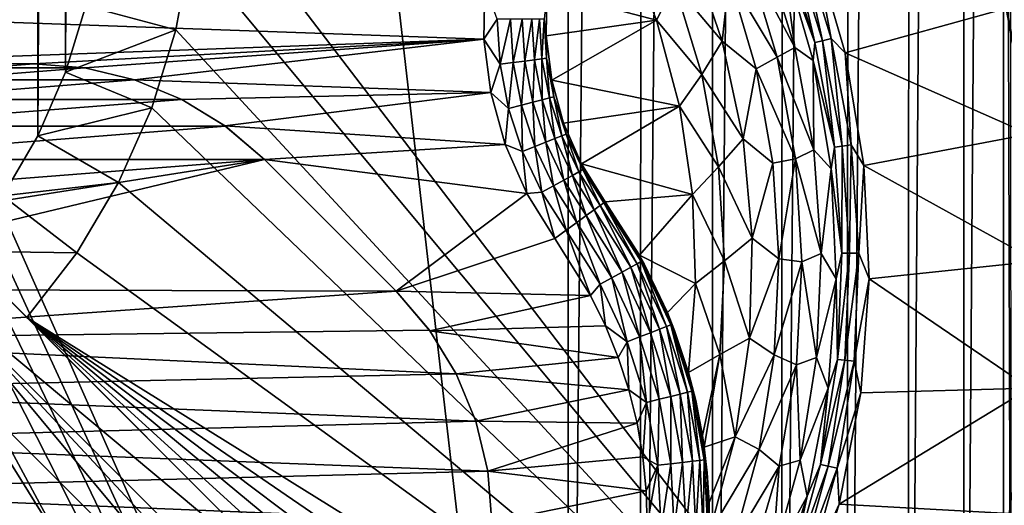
# Model space of a CAD drawing. Header units: metres. Extents: x -205 to 205, y -104 to 104.
# Tile 296 of 656: x -85 to -69, y -48 to -40. Entities that reach past the tile are written whole.
import ezdxf

# ---------------------------------------------------------------- set-up
doc = ezdxf.new("R2010")
doc.units = ezdxf.units.M
doc.layers.add('solid_01_2-CONSUMER_EHM_BOX_SW0001', color=7, linetype='CONTINUOUS')

msp = doc.modelspace()

# ---------------------------------------------------------------- linework, layer by layer
at = {"layer": 'solid_01_2-CONSUMER_EHM_BOX_SW0001'}
for points in [[(-200.010849, -74.958488), (-200.010773, 75.041512), (-0.010778, 75.04142)], [(-0.010849, -74.95858), (-200.010849, -74.958488), (-0.010778, 75.04142)], [(-88.001671, 37.540459, 75), (-76.416145, -63.561199, 75), (-76.402473, 63.637558, 75)], [(-76.416145, -63.561199, 75), (-75.237, 63.561695, 75), (-76.402473, 63.637558, 75)], [(-76.416145, -63.561199, 75), (-75.250656, -63.485584, 75), (-75.237, 63.561695, 75)], [(-75.250656, -63.485584, 75), (-74.082008, 63.333099, 75), (-75.237, 63.561695, 75)], [(-75.250656, -63.485584, 75), (-74.095612, -63.257236, 75), (-74.082008, 63.333099, 75)], [(-74.095612, -63.257236, 75), (-72.963776, 62.954468, 75), (-74.082008, 63.333099, 75)], [(-74.095612, -63.257236, 75), (-72.977303, -62.878845, 75), (-72.963776, 62.954468, 75)], [(-72.977303, -62.878845, 75), (-71.906097, 62.433506, 75), (-72.963776, 62.954468, 75)], [(-72.977303, -62.878845, 75), (-71.91951, -62.358109, 75), (-71.906097, 62.433506, 75)], [(-71.91951, -62.358109, 75), (-70.92572, 61.778858, 75), (-71.906097, 62.433506, 75)], [(-71.91951, -62.358109, 75), (-70.938995, -61.703674, 75), (-70.92572, 61.778858, 75)], [(-70.938995, -61.703674, 75), (-70.038704, 61.001064, 75), (-70.92572, 61.778858, 75)], [(-70.938995, -61.703674, 75), (-70.051804, -60.926071, 75), (-70.038704, 61.001064, 75)], [(-70.051804, -60.926071, 75), (-69.493141, 14.287043, 75), (-70.038704, 61.001064, 75)], [(-85.502731, 42.912727, 63.099998), (-84.938103, 41.948387, 63.099998), (-85.511948, -42.834408, 63.099998)], [(-84.938103, 41.948387, 63.099998), (-84.947113, -41.870193, 63.099998), (-85.511948, -42.834408, 63.099998)], [(-84.938103, 41.948387, 63.099998), (-84.490479, 40.924072, 63.099998), (-84.947113, -41.870193, 63.099998)], [(-84.490479, 40.924072, 63.099998), (-84.499268, -40.845974, 63.099998), (-84.947113, -41.870193, 63.099998)], [(-84.490479, 40.924072, 63.099998), (-84.16629, 39.854263, 63.099998), (-84.499268, -40.845974, 63.099998)], [(-84.16629, 39.854263, 63.099998), (-84.17485, -39.776234, 63.099998), (-84.499268, -40.845974, 63.099998)], [(-88.001671, 37.540459, 75), (-88.012413, -37.459538, 75), (-76.416145, -63.561199, 75)], [(-70.051804, -60.926071, 75), (-69.273949, -60.039104, 75), (-69.493141, 14.287043, 75)], [(-69.273949, -60.039104, 75), (-69.361191, 11.669121, 75), (-69.493141, 14.287043, 75)], [(-67.409035, -13.862173, 69), (-69.414856, -54.562202, 69), (-69.412422, -37.562202, 69)], [(-67.409035, -13.862173, 69), (-69.273949, -60.039108, 69), (-69.414856, -54.562202, 69)], [(-68.906479, -28.621399, 1.5), (-69.455589, -29.410143, 1.5), (-69.024673, -41.660831, 1.5)], [(-69.455589, -29.410143, 1.5), (-69.406578, -39.619583, 1.5), (-69.024673, -41.660831, 1.5)], [(-88.012413, -37.459538, 75), (-88.06736, -38.234272, 75), (-76.416145, -63.561199, 75)], [(-82.491119, -38.872196, 72), (-82.412422, -37.560341, 72), (-69.414856, -54.562202, 72)], [(-82.412422, -37.560341, 72), (-69.412422, -37.562202, 72), (-69.414856, -54.562202, 72)], [(-69.414856, -54.562202, 69), (-69.412422, -37.562202, 72), (-69.412422, -37.562202, 69)], [(-69.414856, -54.562202, 69), (-69.414856, -54.562202, 72), (-69.412422, -37.562202, 72)], [(-88.06736, -38.234272, 75), (-88.23317, -39.00135, 75), (-76.416145, -63.561199, 75)], [(-72.832954, -38.690174, 1.771182), (-72.325264, -40.338879, 1.771182), (-72.694809, -38.63884, 1.656628)], [(-72.467903, -38.78101, 1.571667), (-72.694809, -38.63884, 1.656628), (-72.182167, -40.303608, 1.656628)], [(-72.325264, -40.338879, 1.771182), (-72.182167, -40.303608, 1.656628), (-72.694809, -38.63884, 1.656628)], [(-76.759621, -39.543575, 3.5), (-74.995911, -40.00872, 3.5), (-75.519958, -38.674675, 3.5)], [(-75.519958, -38.674675, 3.5), (-74.995911, -40.00872, 3.5), (-74.70369, -39.432949, 3.45631)], [(-72.948738, -38.7332, 1.911131), (-72.968262, -38.958214, 2.071429), (-72.445198, -40.368439, 1.911131)], [(-72.948738, -38.7332, 1.911131), (-72.445198, -40.368439, 1.911131), (-72.832954, -38.690174, 1.771182)], [(-72.445198, -40.368439, 1.911131), (-72.325264, -40.338879, 1.771182), (-72.832954, -38.690174, 1.771182)], [(-71.956947, -40.536449, 1.571667), (-72.467903, -38.78101, 1.571667), (-72.182167, -40.303608, 1.656628)], [(-69.357903, -39.817577, 1.571667), (-72.467903, -38.78101, 1.571667), (-71.956947, -40.536449, 1.571667)], [(-82.491119, -38.872196, 69.5), (-82.725563, -40.16473, 69.5), (-84.17485, -39.776234, 69.5)], [(-82.725563, -40.16473, 72), (-82.491119, -38.872196, 72), (-69.414856, -54.562202, 72)], [(-82.491119, -38.872196, 69.5), (-82.491119, -38.872196, 72), (-82.725563, -40.16473, 72)], [(-82.491119, -38.872196, 69.5), (-82.725563, -40.16473, 72), (-82.725563, -40.16473, 69.5)], [(-74.70369, -39.432949, 3.45631), (-73.937279, -40.343662, 3.325905), (-74.456581, -38.822796, 3.325905)], [(-74.456581, -38.822796, 3.325905), (-73.937279, -40.343662, 3.325905), (-73.823471, -39.309002, 3.113388)], [(-72.770744, -40.448681, 2.474663), (-73.263039, -38.849987, 2.474663), (-73.532883, -39.018452, 2.826262)], [(-72.968262, -38.958214, 2.071429), (-73.263039, -38.849987, 2.474663), (-72.770744, -40.448681, 2.474663)], [(-72.474991, -40.656082, 2.071429), (-72.968262, -38.958214, 2.071429), (-72.770744, -40.448681, 2.474663)], [(-72.445198, -40.368439, 1.911131), (-72.968262, -38.958214, 2.071429), (-72.474991, -40.656082, 2.071429)], [(-88.23317, -39.00135, 75), (-88.507744, -39.739826, 75), (-76.416145, -63.561199, 75)], [(-73.823471, -39.309002, 3.113388), (-73.053032, -40.606037, 2.826262), (-73.532883, -39.018452, 2.826262)], [(-72.770744, -40.448681, 2.474663), (-73.532883, -39.018452, 2.826262), (-73.053032, -40.606037, 2.826262)], [(-74.995911, -40.00872, 3.5), (-74.264412, -40.880306, 3.45631), (-74.70369, -39.432949, 3.45631)], [(-74.70369, -39.432949, 3.45631), (-74.264412, -40.880306, 3.45631), (-73.937279, -40.343662, 3.325905)], [(-73.937279, -40.343662, 3.325905), (-73.391594, -40.789761, 3.113388), (-73.823471, -39.309002, 3.113388)], [(-73.823471, -39.309002, 3.113388), (-73.391594, -40.789761, 3.113388), (-73.053032, -40.606037, 2.826262)], [(-77.770187, -40.312927, 13.5), (-77.755005, -39.447323, 13.5), (-88.052773, -39.947197, 13.5)], [(-77.557304, -39.992813, 13.475083), (-77.755005, -39.447323, 13.5), (-77.770187, -40.312927, 13.5)], [(-76.804123, -39.991806, 12.722111), (-76.771538, -40.260895, 12.5), (-76.759621, -39.543575, 12.5)], [(-76.771538, -40.260895, 3.5), (-74.995911, -40.00872, 3.5), (-76.759621, -39.543575, 3.5)], [(-76.759621, -39.543575, 3.5), (-76.759621, -39.543575, 12.5), (-76.771538, -40.260895, 12.5)], [(-76.771538, -40.260895, 3.5), (-76.759621, -39.543575, 3.5), (-76.771538, -40.260895, 12.5)], [(-88.507744, -39.739826, 75), (-88.884354, -40.430462, 75), (-76.416145, -63.561199, 75)], [(-69.357903, -39.817577, 1.571667), (-69.024673, -41.660831, 1.5), (-69.406578, -39.619583, 1.5)], [(-84.17485, -39.776234, 63.099998), (-84.17485, -39.776234, 69.5), (-84.499268, -40.845974, 69.5)], [(-82.725563, -40.16473, 69.5), (-84.499268, -40.845974, 69.5), (-84.17485, -39.776234, 69.5)], [(-84.499268, -40.845974, 63.099998), (-84.17485, -39.776234, 63.099998), (-84.499268, -40.845974, 69.5)], [(-69.357903, -39.817577, 1.571667), (-71.956947, -40.536449, 1.571667), (-69.001717, -41.842663, 1.571667)], [(-77.770187, -40.312927, 13.5), (-88.052773, -39.947197, 13.5), (-88.463615, -40.700619, 13.5)], [(-77.510643, -40.716888, 13.475053), (-77.557304, -39.992813, 13.475083), (-77.770187, -40.312927, 13.5)], [(-77.345688, -39.992531, 13.401175), (-77.557304, -39.992813, 13.475083), (-77.510643, -40.716888, 13.475053)], [(-77.300743, -40.690086, 13.401114), (-77.345688, -39.992531, 13.401175), (-77.510643, -40.716888, 13.475053)], [(-77.155853, -39.992275, 13.281989), (-77.345688, -39.992531, 13.401175), (-77.300743, -40.690086, 13.401114)], [(-77.11245, -40.666046, 13.281901), (-77.155853, -39.992275, 13.281989), (-77.300743, -40.690086, 13.401114)], [(-76.99733, -39.992065, 13.123511), (-77.155853, -39.992275, 13.281989), (-77.11245, -40.666046, 13.281901)], [(-76.955231, -40.645969, 13.123402), (-76.99733, -39.992065, 13.123511), (-77.11245, -40.666046, 13.281901)], [(-76.87809, -39.991905, 12.933707), (-76.99733, -39.992065, 13.123511), (-76.955231, -40.645969, 13.123402)], [(-76.836975, -40.630871, 12.93358), (-76.87809, -39.991905, 12.933707), (-76.955231, -40.645969, 13.123402)], [(-76.836975, -40.630871, 12.93358), (-76.804123, -39.991806, 12.722111), (-76.87809, -39.991905, 12.933707)], [(-76.836975, -40.630871, 12.93358), (-76.763634, -40.621506, 12.721974), (-76.804123, -39.991806, 12.722111)], [(-76.804123, -39.991806, 12.722111), (-76.763634, -40.621506, 12.721974), (-76.771538, -40.260895, 12.5)], [(-76.680672, -40.972538, 3.5), (-74.995911, -40.00872, 3.5), (-76.771538, -40.260895, 3.5)], [(-76.680672, -40.972538, 3.5), (-74.626038, -41.394108, 3.5), (-74.995911, -40.00872, 3.5)], [(-74.995911, -40.00872, 3.5), (-74.626038, -41.394108, 3.5), (-74.264412, -40.880306, 3.45631)], [(-82.725563, -40.16473, 69.5), (-83.112625, -41.42065, 69.5), (-84.499268, -40.845974, 69.5)], [(-83.112625, -41.42065, 72), (-82.725563, -40.16473, 72), (-69.414856, -54.562202, 72)], [(-82.725563, -40.16473, 69.5), (-82.725563, -40.16473, 72), (-83.112625, -41.42065, 72)], [(-82.725563, -40.16473, 69.5), (-83.112625, -41.42065, 72), (-83.112625, -41.42065, 69.5)], [(-77.770187, -40.312927, 13.5), (-88.463615, -40.700619, 13.5), (-85.012802, -40.711155, 13.5)], [(-77.770187, -40.312927, 13.5), (-85.012802, -40.711155, 13.5), (-84.191544, -40.774731, 13.5)], [(-77.770187, -40.312927, 13.5), (-84.191544, -40.774731, 13.5), (-83.390892, -40.9683, 13.5)], [(-77.660332, -41.173233, 13.5), (-77.770187, -40.312927, 13.5), (-83.390892, -40.9683, 13.5)], [(-77.510643, -40.716888, 13.475053), (-77.770187, -40.312927, 13.5), (-77.660332, -41.173233, 13.5)], [(-76.771538, -40.260895, 3.5), (-76.771538, -40.260895, 12.5), (-76.680672, -40.972538, 12.5)], [(-76.763634, -40.621506, 12.721974), (-76.680672, -40.972538, 12.5), (-76.771538, -40.260895, 12.5)], [(-76.680672, -40.972538, 3.5), (-76.771538, -40.260895, 3.5), (-76.680672, -40.972538, 12.5)], [(-74.264412, -40.880306, 3.45631), (-73.601501, -41.915276, 3.325905), (-73.937279, -40.343662, 3.325905)], [(-73.937279, -40.343662, 3.325905), (-73.601501, -41.915276, 3.325905), (-73.391594, -40.789761, 3.113388)], [(-72.445198, -40.368439, 1.911131), (-72.474991, -40.656082, 2.071429), (-72.131126, -42.050381, 1.911131)], [(-72.445198, -40.368439, 1.911131), (-72.131126, -42.050381, 1.911131), (-72.325264, -40.338879, 1.771182)], [(-72.325264, -40.338879, 1.771182), (-72.008614, -42.034672, 1.771182), (-72.182167, -40.303608, 1.656628)], [(-72.131126, -42.050381, 1.911131), (-72.008614, -42.034672, 1.771182), (-72.325264, -40.338879, 1.771182)], [(-71.956947, -40.536449, 1.571667), (-72.182167, -40.303608, 1.656628), (-71.862434, -42.015926, 1.656628)], [(-72.008614, -42.034672, 1.771182), (-71.862434, -42.015926, 1.656628), (-72.182167, -40.303608, 1.656628)], [(-88.884354, -40.430462, 75), (-89.355461, -41.060112, 75), (-76.416145, -63.561199, 75)], [(-72.463699, -42.093029, 2.474663), (-72.770744, -40.448681, 2.474663), (-73.053032, -40.606037, 2.826262)], [(-72.474991, -40.656082, 2.071429), (-72.770744, -40.448681, 2.474663), (-72.463699, -42.093029, 2.474663)], [(-71.658112, -42.346394, 1.571667), (-71.956947, -40.536449, 1.571667), (-71.862434, -42.015926, 1.656628)], [(-69.001717, -41.842663, 1.571667), (-71.956947, -40.536449, 1.571667), (-71.658112, -42.346394, 1.571667)], [(-88.463615, -40.700619, 13.5), (-85.834076, -40.774475, 13.5), (-85.012802, -40.711155, 13.5)], [(-77.300743, -40.690086, 13.401114), (-77.510643, -40.716888, 13.475053), (-77.373611, -41.429386, 13.475021)], [(-77.168732, -41.376495, 13.401054), (-77.300743, -40.690086, 13.401114), (-77.373611, -41.429386, 13.475021)], [(-77.11245, -40.666046, 13.281901), (-77.300743, -40.690086, 13.401114), (-77.168732, -41.376495, 13.401054)], [(-76.984955, -41.329048, 13.281814), (-77.11245, -40.666046, 13.281901), (-77.168732, -41.376495, 13.401054)], [(-76.955231, -40.645969, 13.123402), (-77.11245, -40.666046, 13.281901), (-76.984955, -41.329048, 13.281814)], [(-76.831505, -41.289433, 13.123292), (-76.955231, -40.645969, 13.123402), (-76.984955, -41.329048, 13.281814)], [(-76.836975, -40.630871, 12.93358), (-76.955231, -40.645969, 13.123402), (-76.831505, -41.289433, 13.123292)], [(-76.716103, -41.25964, 12.933455), (-76.763634, -40.621506, 12.721974), (-76.836975, -40.630871, 12.93358)], [(-76.716103, -41.25964, 12.933455), (-76.836975, -40.630871, 12.93358), (-76.831505, -41.289433, 13.123292)], [(-76.763634, -40.621506, 12.721974), (-76.644539, -41.241165, 12.721837), (-76.680672, -40.972538, 12.5)], [(-76.716103, -41.25964, 12.933455), (-76.644539, -41.241165, 12.721837), (-76.763634, -40.621506, 12.721974)], [(-73.391594, -40.789761, 3.113388), (-72.759499, -42.238369, 2.826262), (-73.053032, -40.606037, 2.826262)], [(-72.463699, -42.093029, 2.474663), (-73.053032, -40.606037, 2.826262), (-72.759499, -42.238369, 2.826262)], [(-72.186218, -42.400417, 2.071429), (-72.474991, -40.656082, 2.071429), (-72.463699, -42.093029, 2.474663)], [(-72.131126, -42.050381, 1.911131), (-72.474991, -40.656082, 2.071429), (-72.186218, -42.400417, 2.071429)], [(-86.635246, -40.96669, 3.5), (-84.191551, -40.774734, 3.5), (-85.834145, -40.774487, 3.5)], [(-86.635246, -40.96669, 3.5), (-83.390511, -40.967175, 3.5), (-84.191551, -40.774734, 3.5)], [(-85.834145, -40.774487, 3.5), (-85.012833, -40.709972, 3.5), (-85.834076, -40.774475, 13.5)], [(-85.834145, -40.774487, 3.5), (-84.191551, -40.774734, 3.5), (-85.012833, -40.709972, 3.5)], [(-85.012833, -40.709972, 3.5), (-85.012802, -40.711155, 13.5), (-85.834076, -40.774475, 13.5)], [(-85.012833, -40.709972, 3.5), (-84.191551, -40.774734, 3.5), (-85.012802, -40.711155, 13.5)], [(-84.191551, -40.774734, 3.5), (-84.191544, -40.774731, 13.5), (-85.012802, -40.711155, 13.5)], [(-84.499268, -40.845974, 63.099998), (-84.499268, -40.845974, 69.5), (-84.947113, -41.870193, 69.5)], [(-83.112625, -41.42065, 69.5), (-84.947113, -41.870193, 69.5), (-84.499268, -40.845974, 69.5)], [(-84.947113, -41.870193, 63.099998), (-84.499268, -40.845974, 63.099998), (-84.947113, -41.870193, 69.5)], [(-84.191551, -40.774734, 3.5), (-83.390511, -40.967175, 3.5), (-84.191544, -40.774731, 13.5)], [(-83.390511, -40.967175, 3.5), (-83.390892, -40.9683, 13.5), (-84.191544, -40.774731, 13.5)], [(-77.373611, -41.429386, 13.475021), (-77.510643, -40.716888, 13.475053), (-77.660332, -41.173233, 13.5)], [(-73.601501, -41.915276, 3.325905), (-73.125443, -42.309074, 3.113388), (-73.391594, -40.789761, 3.113388)], [(-73.391594, -40.789761, 3.113388), (-73.125443, -42.309074, 3.113388), (-72.759499, -42.238369, 2.826262)], [(-87.396408, -41.281845, 3.5), (-83.390511, -40.967175, 3.5), (-86.635246, -40.96669, 3.5)], [(-87.396408, -41.281845, 3.5), (-82.629456, -41.282555, 3.5), (-83.390511, -40.967175, 3.5)], [(-83.390511, -40.967175, 3.5), (-82.629456, -41.282555, 3.5), (-83.390892, -40.9683, 13.5)], [(-82.629456, -41.282555, 3.5), (-82.629471, -41.282543, 13.5), (-83.390892, -40.9683, 13.5)], [(-77.660332, -41.173233, 13.5), (-83.390892, -40.9683, 13.5), (-82.629471, -41.282543, 13.5)], [(-76.488899, -41.663849, 3.5), (-74.626038, -41.394108, 3.5), (-76.680672, -40.972538, 3.5)], [(-76.680672, -40.972538, 3.5), (-76.680672, -40.972538, 12.5), (-76.488899, -41.663849, 12.5)], [(-76.644539, -41.241165, 12.721837), (-76.488899, -41.663849, 12.5), (-76.680672, -40.972538, 12.5)], [(-76.488899, -41.663849, 3.5), (-76.680672, -40.972538, 3.5), (-76.488899, -41.663849, 12.5)], [(-74.626038, -41.394108, 3.5), (-73.994728, -42.368618, 3.45631), (-74.264412, -40.880306, 3.45631)], [(-74.264412, -40.880306, 3.45631), (-73.994728, -42.368618, 3.45631), (-73.601501, -41.915276, 3.325905)], [(-89.355461, -41.060112, 75), (-89.912239, -41.616726, 75), (-76.416145, -63.561199, 75)], [(-77.660332, -41.173233, 13.5), (-82.629471, -41.282543, 13.5), (-81.935959, -41.708138, 13.5)], [(-77.428116, -42.007263, 13.5), (-77.660332, -41.173233, 13.5), (-81.935959, -41.708138, 13.5)], [(-77.373611, -41.429386, 13.475021), (-77.660332, -41.173233, 13.5), (-77.428116, -42.007263, 13.5)], [(-88.098892, -41.712189, 3.5), (-82.629456, -41.282555, 3.5), (-87.396408, -41.281845, 3.5)], [(-88.098892, -41.712189, 3.5), (-81.927116, -41.713097, 3.5), (-82.629456, -41.282555, 3.5)], [(-81.927116, -41.713097, 3.5), (-81.935959, -41.708138, 13.5), (-82.629471, -41.282543, 13.5)], [(-82.629456, -41.282555, 3.5), (-81.927116, -41.713097, 3.5), (-82.629471, -41.282543, 13.5)], [(-76.984955, -41.329048, 13.281814), (-77.168732, -41.376495, 13.401054), (-76.951736, -42.040932, 13.400993)], [(-76.831505, -41.289433, 13.123292), (-76.984955, -41.329048, 13.281814), (-76.775375, -41.970833, 13.281727)], [(-76.775375, -41.970833, 13.281727), (-76.984955, -41.329048, 13.281814), (-76.951736, -42.040932, 13.400993)], [(-76.716103, -41.25964, 12.933455), (-76.831505, -41.289433, 13.123292), (-76.62812, -41.912308, 13.123182)], [(-76.62812, -41.912308, 13.123182), (-76.831505, -41.289433, 13.123292), (-76.775375, -41.970833, 13.281727)], [(-76.517387, -41.868298, 12.933328), (-76.644539, -41.241165, 12.721837), (-76.716103, -41.25964, 12.933455)], [(-76.517387, -41.868298, 12.933328), (-76.716103, -41.25964, 12.933455), (-76.62812, -41.912308, 13.123182)], [(-76.644539, -41.241165, 12.721837), (-76.44873, -41.841011, 12.721701), (-76.488899, -41.663849, 12.5)], [(-76.517387, -41.868298, 12.933328), (-76.44873, -41.841011, 12.721701), (-76.644539, -41.241165, 12.721837)], [(-83.112625, -41.42065, 69.5), (-83.646706, -42.621449, 69.5), (-84.947113, -41.870193, 69.5)], [(-83.646706, -42.621449, 72), (-83.112625, -41.42065, 72), (-69.414856, -54.562202, 72)], [(-83.112625, -41.42065, 69.5), (-83.112625, -41.42065, 72), (-83.646706, -42.621449, 72)], [(-83.112625, -41.42065, 69.5), (-83.646706, -42.621449, 72), (-83.646706, -42.621449, 69.5)], [(-77.148361, -42.11908, 13.47499), (-77.373611, -41.429386, 13.475021), (-77.428116, -42.007263, 13.5)], [(-77.168732, -41.376495, 13.401054), (-77.373611, -41.429386, 13.475021), (-77.148361, -42.11908, 13.47499)], [(-76.951736, -42.040932, 13.400993), (-77.168732, -41.376495, 13.401054), (-77.148361, -42.11908, 13.47499)], [(-76.200165, -42.320599, 3.5), (-74.626038, -41.394108, 3.5), (-76.488899, -41.663849, 3.5)], [(-76.200165, -42.320599, 3.5), (-74.41539, -42.812157, 3.5), (-74.626038, -41.394108, 3.5)], [(-74.626038, -41.394108, 3.5), (-74.41539, -42.812157, 3.5), (-73.994728, -42.368618, 3.45631)], [(-89.912239, -41.616726, 75), (-90.542023, -42.087662, 75), (-76.416145, -63.561199, 75)], [(-88.725388, -42.247112, 3.5), (-81.927116, -41.713097, 3.5), (-88.098892, -41.712189, 3.5)], [(-88.725388, -42.247112, 3.5), (-81.300781, -42.248188, 3.5), (-81.927116, -41.713097, 3.5)], [(-81.935959, -41.708138, 13.5), (-81.300781, -42.248188, 3.5), (-81.300781, -42.248188, 13.5)], [(-81.927116, -41.713097, 3.5), (-81.300781, -42.248188, 3.5), (-81.935959, -41.708138, 13.5)], [(-77.428116, -42.007263, 13.5), (-81.935959, -41.708138, 13.5), (-81.300781, -42.248188, 13.5)], [(-76.488899, -41.663849, 3.5), (-76.488899, -41.663849, 12.5), (-76.200165, -42.320599, 12.5)], [(-76.44873, -41.841011, 12.721701), (-76.200165, -42.320599, 12.5), (-76.488899, -41.663849, 12.5)], [(-76.200165, -42.320599, 3.5), (-76.488899, -41.663849, 3.5), (-76.200165, -42.320599, 12.5)], [(-84.947113, -41.870193, 63.099998), (-84.947113, -41.870193, 69.5), (-85.511948, -42.834408, 69.5)], [(-83.646706, -42.621449, 69.5), (-85.511948, -42.834408, 69.5), (-84.947113, -41.870193, 69.5)], [(-85.511948, -42.834408, 63.099998), (-84.947113, -41.870193, 63.099998), (-85.511948, -42.834408, 69.5)], [(-76.775375, -41.970833, 13.281727), (-76.951736, -42.040932, 13.400993), (-76.653198, -42.67292, 13.400932)], [(-76.62812, -41.912308, 13.123182), (-76.775375, -41.970833, 13.281727), (-76.487015, -42.58128, 13.281639)], [(-76.487015, -42.58128, 13.281639), (-76.775375, -41.970833, 13.281727), (-76.653198, -42.67292, 13.400932)], [(-76.517387, -41.868298, 12.933328), (-76.62812, -41.912308, 13.123182), (-76.348282, -42.504772, 13.123073)], [(-76.348282, -42.504772, 13.123073), (-76.62812, -41.912308, 13.123182), (-76.487015, -42.58128, 13.281639)], [(-76.243958, -42.447243, 12.933201), (-76.44873, -41.841011, 12.721701), (-76.517387, -41.868298, 12.933328)], [(-76.243958, -42.447243, 12.933201), (-76.517387, -41.868298, 12.933328), (-76.348282, -42.504772, 13.123073)], [(-76.44873, -41.841011, 12.721701), (-76.179291, -42.411583, 12.721563), (-76.200165, -42.320599, 12.5)], [(-76.243958, -42.447243, 12.933201), (-76.179291, -42.411583, 12.721563), (-76.44873, -41.841011, 12.721701)], [(-73.994728, -42.368618, 3.45631), (-73.453957, -43.515568, 3.325905), (-73.601501, -41.915276, 3.325905)], [(-73.601501, -41.915276, 3.325905), (-73.453957, -43.515568, 3.325905), (-73.125443, -42.309074, 3.113388)], [(-69.001717, -41.842663, 1.571667), (-71.658112, -42.346394, 1.571667), (-68.878487, -43.882706, 1.571667)], [(-90.542023, -42.087662, 75), (-91.232765, -42.464073, 75), (-76.416145, -63.561199, 75)], [(-77.080559, -42.794891, 13.5), (-77.428116, -42.007263, 13.5), (-81.300781, -42.248188, 13.5)], [(-77.148361, -42.11908, 13.47499), (-77.428116, -42.007263, 13.5), (-77.080559, -42.794891, 13.5)], [(-76.951736, -42.040932, 13.400993), (-77.148361, -42.11908, 13.47499), (-76.83847, -42.775089, 13.474959)], [(-76.83847, -42.775089, 13.474959), (-77.148361, -42.11908, 13.47499), (-77.080559, -42.794891, 13.5)], [(-76.653198, -42.67292, 13.400932), (-76.951736, -42.040932, 13.400993), (-76.83847, -42.775089, 13.474959)], [(-72.345894, -43.76165, 2.474663), (-72.463699, -42.093029, 2.474663), (-72.759499, -42.238369, 2.826262)], [(-72.186218, -42.400417, 2.071429), (-72.463699, -42.093029, 2.474663), (-72.345894, -43.76165, 2.474663)], [(-72.131126, -42.050381, 1.911131), (-72.186218, -42.400417, 2.071429), (-72.010628, -43.757149, 1.911131)], [(-72.131126, -42.050381, 1.911131), (-72.010628, -43.757149, 1.911131), (-72.008614, -42.034672, 1.771182)], [(-72.010628, -43.757149, 1.911131), (-71.887123, -43.755489, 1.771182), (-72.008614, -42.034672, 1.771182)], [(-72.008614, -42.034672, 1.771182), (-71.887123, -43.755489, 1.771182), (-71.862434, -42.015926, 1.656628)], [(-71.887123, -43.755489, 1.771182), (-71.739754, -43.75351, 1.656628), (-71.862434, -42.015926, 1.656628)], [(-71.658112, -42.346394, 1.571667), (-71.862434, -42.015926, 1.656628), (-71.739754, -43.75351, 1.656628)], [(-90.006424, -44.336876, 3.5), (-79.179771, -44.369812, 3.5), (-81.300781, -42.248188, 3.5)], [(-90.006424, -44.336876, 3.5), (-81.300781, -42.248188, 3.5), (-89.691048, -43.575806, 3.5)], [(-89.691048, -43.575806, 3.5), (-81.300781, -42.248188, 3.5), (-89.260498, -42.873451, 3.5)], [(-89.260498, -42.873451, 3.5), (-81.300781, -42.248188, 3.5), (-88.725388, -42.247112, 3.5)], [(-81.300781, -42.248188, 3.5), (-79.179771, -44.369812, 3.5), (-79.179771, -44.369812, 13.5)], [(-81.300781, -42.248188, 13.5), (-81.300781, -42.248188, 3.5), (-79.179771, -44.369812, 13.5)], [(-77.080559, -42.794891, 13.5), (-81.300781, -42.248188, 13.5), (-79.179771, -44.369812, 13.5)], [(-73.125443, -42.309074, 3.113388), (-73.028252, -43.848465, 3.113388), (-72.759499, -42.238369, 2.826262)], [(-73.028252, -43.848465, 3.113388), (-72.656204, -43.893669, 2.826262), (-72.759499, -42.238369, 2.826262)], [(-72.345894, -43.76165, 2.474663), (-72.759499, -42.238369, 2.826262), (-72.656204, -43.893669, 2.826262)], [(-76.243958, -42.447243, 12.933201), (-76.348282, -42.504772, 13.123073), (-75.996407, -43.057484, 13.122963)], [(-76.243958, -42.447243, 12.933201), (-75.900139, -42.98735, 12.933075), (-76.179291, -42.411583, 12.721563)], [(-76.243958, -42.447243, 12.933201), (-75.996407, -43.057484, 13.122963), (-75.900139, -42.98735, 12.933075)], [(-76.200165, -42.320599, 3.5), (-75.820412, -42.929264, 3.5), (-74.41539, -42.812157, 3.5)], [(-76.200165, -42.320599, 3.5), (-75.820412, -42.929264, 12.5), (-75.820412, -42.929264, 3.5)], [(-76.200165, -42.320599, 3.5), (-76.200165, -42.320599, 12.5), (-75.820412, -42.929264, 12.5)], [(-75.840469, -42.943882, 12.721427), (-75.820412, -42.929264, 12.5), (-76.200165, -42.320599, 12.5)], [(-76.179291, -42.411583, 12.721563), (-75.840469, -42.943882, 12.721427), (-76.200165, -42.320599, 12.5)], [(-75.900139, -42.98735, 12.933075), (-75.840469, -42.943882, 12.721427), (-76.179291, -42.411583, 12.721563)], [(-74.41539, -42.812157, 3.5), (-73.898232, -43.878082, 3.45631), (-73.994728, -42.368618, 3.45631)], [(-73.994728, -42.368618, 3.45631), (-73.898232, -43.878082, 3.45631), (-73.453957, -43.515568, 3.325905)], [(-73.453957, -43.515568, 3.325905), (-73.028252, -43.848465, 3.113388), (-73.125443, -42.309074, 3.113388)], [(-72.10601, -44.166672, 2.071429), (-72.186218, -42.400417, 2.071429), (-72.345894, -43.76165, 2.474663)], [(-72.010628, -43.757149, 1.911131), (-72.186218, -42.400417, 2.071429), (-72.10601, -44.166672, 2.071429)], [(-71.574448, -44.171638, 1.571667), (-71.658112, -42.346394, 1.571667), (-71.739754, -43.75351, 1.656628)], [(-68.878487, -43.882706, 1.571667), (-71.658112, -42.346394, 1.571667), (-71.574448, -44.171638, 1.571667)], [(-91.232765, -42.464073, 75), (-91.971321, -42.738434, 75), (-76.416145, -63.561199, 75)], [(-76.487015, -42.58128, 13.281639), (-76.653198, -42.67292, 13.400932), (-76.277809, -43.262497, 13.400871)], [(-76.348282, -42.504772, 13.123073), (-76.487015, -42.58128, 13.281639), (-76.124443, -43.150761, 13.281551)], [(-76.487015, -42.58128, 13.281639), (-76.277809, -43.262497, 13.400871), (-76.124443, -43.150761, 13.281551)], [(-76.348282, -42.504772, 13.123073), (-76.124443, -43.150761, 13.281551), (-75.996407, -43.057484, 13.122963)], [(-170.055008, -42.727257, 75), (-185.61615, -63.545567, 75), (-76.416145, -63.561199, 75)], [(-169.287933, -42.893063, 75), (-170.055008, -42.727257, 75), (-76.416145, -63.561199, 75)], [(-91.971321, -42.738434, 75), (-92.738449, -42.904022, 75), (-76.416145, -63.561199, 75)], [(-83.646706, -42.621449, 69.5), (-84.319855, -43.749496, 69.5), (-85.511948, -42.834408, 69.5)], [(-84.319855, -43.749496, 72), (-83.646706, -42.621449, 72), (-69.414856, -54.562202, 72)], [(-83.646706, -42.621449, 69.5), (-83.646706, -42.621449, 72), (-84.319855, -43.749496, 72)], [(-83.646706, -42.621449, 69.5), (-84.319855, -43.749496, 72), (-84.319855, -43.749496, 69.5)], [(-76.653198, -42.67292, 13.400932), (-76.83847, -42.775089, 13.474959), (-76.448807, -43.387074, 13.474928)], [(-76.653198, -42.67292, 13.400932), (-76.448807, -43.387074, 13.474928), (-76.277809, -43.262497, 13.400871)], [(-168.513199, -42.948013, 75), (-169.287933, -42.893063, 75), (-76.416145, -63.561199, 75)], [(-92.738449, -42.904022, 75), (-93.513199, -42.958752, 75), (-76.416145, -63.561199, 75)], [(-84.319855, -43.749496, 69.5), (-86.186432, -43.726017, 69.5), (-85.511948, -42.834408, 69.5)], [(-76.628555, -43.51825, 13.5), (-77.080559, -42.794891, 13.5), (-79.179771, -44.369812, 13.5)], [(-76.83847, -42.775089, 13.474959), (-77.080559, -42.794891, 13.5), (-76.628555, -43.51825, 13.5)], [(-76.448807, -43.387074, 13.474928), (-76.83847, -42.775089, 13.474959), (-76.628555, -43.51825, 13.5)], [(-75.26741, -43.789871, 3.5), (-74.41539, -42.812157, 3.5), (-75.820412, -42.929264, 3.5)], [(-75.26741, -43.789871, 3.5), (-74.366577, -44.245201, 3.5), (-74.41539, -42.812157, 3.5)], [(-74.41539, -42.812157, 3.5), (-74.366577, -44.245201, 3.5), (-73.898232, -43.878082, 3.45631)], [(-93.513199, -42.958752, 75), (-168.513199, -42.948013, 75), (-76.416145, -63.561199, 75)], [(-75.547798, -44.059864, 13.281584), (-75.996407, -43.057484, 13.122963), (-76.124443, -43.150761, 13.281551)], [(-75.408852, -43.98378, 13.123003), (-75.900139, -42.98735, 12.933075), (-75.996407, -43.057484, 13.122963)], [(-75.408852, -43.98378, 13.123003), (-75.996407, -43.057484, 13.122963), (-75.547798, -44.059864, 13.281584)], [(-75.304367, -43.926571, 12.933121), (-75.840469, -42.943882, 12.721427), (-75.900139, -42.98735, 12.933075)], [(-75.304367, -43.926571, 12.933121), (-75.900139, -42.98735, 12.933075), (-75.408852, -43.98378, 13.123003)], [(-75.239609, -43.891109, 12.721477), (-75.820412, -42.929264, 12.5), (-75.840469, -42.943882, 12.721427)], [(-75.304367, -43.926571, 12.933121), (-75.239609, -43.891109, 12.721477), (-75.840469, -42.943882, 12.721427)], [(-75.19223, -43.926281, 12.5), (-75.820412, -42.929264, 3.5), (-75.820412, -42.929264, 12.5)], [(-75.26741, -43.789871, 3.5), (-75.820412, -42.929264, 3.5), (-75.19223, -43.926281, 12.5)], [(-75.19223, -43.926281, 12.5), (-75.820412, -42.929264, 12.5), (-75.239609, -43.891109, 12.721477)], [(-75.714241, -44.151001, 13.400893), (-76.124443, -43.150761, 13.281551), (-76.277809, -43.262497, 13.400871)], [(-75.547798, -44.059864, 13.281584), (-76.124443, -43.150761, 13.281551), (-75.714241, -44.151001, 13.400893)], [(-76.448807, -43.387074, 13.474928), (-76.628555, -43.51825, 13.5), (-76.054199, -44.434883, 13.5)], [(-75.899811, -44.252613, 13.474939), (-76.277809, -43.262497, 13.400871), (-76.448807, -43.387074, 13.474928)], [(-75.899811, -44.252613, 13.474939), (-76.448807, -43.387074, 13.474928), (-76.054199, -44.434883, 13.5)], [(-75.714241, -44.151001, 13.400893), (-76.277809, -43.262497, 13.400871), (-75.899811, -44.252613, 13.474939)], [(-76.054199, -44.434883, 13.5), (-76.628555, -43.51825, 13.5), (-79.179771, -44.369812, 13.5)], [(-73.898232, -43.878082, 3.45631), (-73.496719, -45.122078, 3.325905), (-73.453957, -43.515568, 3.325905)], [(-73.453957, -43.515568, 3.325905), (-73.496719, -45.122078, 3.325905), (-73.028252, -43.848465, 3.113388)], [(-86.660248, -44.31287, 63.120499), (-86.150696, -43.761757, 63.120499), (-80.223465, -49.690689, 65.447258)], [(-85.123055, -44.789696, 69.5), (-86.186432, -43.726017, 63.099998), (-86.186432, -43.726017, 69.5)], [(-84.319855, -43.749496, 69.5), (-85.123055, -44.789696, 69.5), (-86.186432, -43.726017, 69.5)], [(-86.150696, -43.761757, 63.120499), (-86.186432, -43.726017, 63.099998), (-85.123055, -44.789696, 69.5)], [(-80.223465, -49.690689, 65.447258), (-86.150696, -43.761757, 63.120499), (-85.123055, -44.789696, 69.5)], [(-84.319855, -43.749496, 72), (-69.414856, -54.562202, 72), (-85.123055, -44.789696, 72)], [(-84.319855, -43.749496, 69.5), (-84.319855, -43.749496, 72), (-85.123055, -44.789696, 72)], [(-84.319855, -43.749496, 69.5), (-85.123055, -44.789696, 72), (-85.123055, -44.789696, 69.5)], [(-74.818665, -44.709076, 3.5), (-74.366577, -44.245201, 3.5), (-75.26741, -43.789871, 3.5)], [(-74.818665, -44.709076, 3.5), (-75.26741, -43.789871, 3.5), (-75.19223, -43.926281, 12.5)], [(-73.496719, -45.122078, 3.325905), (-73.101196, -45.389191, 3.113388), (-73.028252, -43.848465, 3.113388)], [(-73.028252, -43.848465, 3.113388), (-73.101196, -45.389191, 3.113388), (-72.656204, -43.893669, 2.826262)], [(-72.418861, -45.432827, 2.474663), (-72.345894, -43.76165, 2.474663), (-72.656204, -43.893669, 2.826262)], [(-72.10601, -44.166672, 2.071429), (-72.345894, -43.76165, 2.474663), (-72.418861, -45.432827, 2.474663)], [(-72.010628, -43.757149, 1.911131), (-72.10601, -44.166672, 2.071429), (-72.085266, -45.466534, 1.911131)], [(-72.085266, -45.466534, 1.911131), (-71.962372, -45.478951, 1.771182), (-71.887123, -43.755489, 1.771182)], [(-72.010628, -43.757149, 1.911131), (-72.085266, -45.466534, 1.911131), (-71.887123, -43.755489, 1.771182)], [(-71.962372, -45.478951, 1.771182), (-71.815735, -45.493763, 1.656628), (-71.739754, -43.75351, 1.656628)], [(-71.887123, -43.755489, 1.771182), (-71.962372, -45.478951, 1.771182), (-71.739754, -43.75351, 1.656628)], [(-71.574448, -44.171638, 1.571667), (-71.739754, -43.75351, 1.656628), (-71.815735, -45.493763, 1.656628)], [(-75.408852, -43.98378, 13.123003), (-75.547798, -44.059864, 13.281584), (-75.09256, -45.035427, 13.281615)], [(-75.304367, -43.926571, 12.933121), (-75.408852, -43.98378, 13.123003), (-74.944992, -44.977795, 13.123043)], [(-74.944992, -44.977795, 13.123043), (-75.408852, -43.98378, 13.123003), (-75.09256, -45.035427, 13.281615)], [(-74.834023, -44.93446, 12.933167), (-75.239609, -43.891109, 12.721477), (-75.304367, -43.926571, 12.933121)], [(-74.834023, -44.93446, 12.933167), (-75.304367, -43.926571, 12.933121), (-74.944992, -44.977795, 13.123043)], [(-75.19223, -43.926281, 12.5), (-75.239609, -43.891109, 12.721477), (-74.765244, -44.907597, 12.721526)], [(-74.834023, -44.93446, 12.933167), (-74.765244, -44.907597, 12.721526), (-75.239609, -43.891109, 12.721477)], [(-74.703712, -44.998661, 12.5), (-75.19223, -43.926281, 12.5), (-74.765244, -44.907597, 12.721526)], [(-74.818665, -44.709076, 3.5), (-75.19223, -43.926281, 12.5), (-74.703712, -44.998661, 12.5)], [(-74.366577, -44.245201, 3.5), (-73.976204, -45.388622, 3.45631), (-73.898232, -43.878082, 3.45631)], [(-73.898232, -43.878082, 3.45631), (-73.976204, -45.388622, 3.45631), (-73.496719, -45.122078, 3.325905)], [(-73.101196, -45.389191, 3.113388), (-72.74453, -45.549831, 2.826262), (-72.656204, -43.893669, 2.826262)], [(-72.418861, -45.432827, 2.474663), (-72.656204, -43.893669, 2.826262), (-72.74453, -45.549831, 2.826262)], [(-68.878487, -43.882706, 1.571667), (-71.574448, -44.171638, 1.571667), (-68.986992, -45.926579, 1.571667)], [(-75.714241, -44.151001, 13.400893), (-75.899811, -44.252613, 13.474939), (-75.466408, -45.181423, 13.474951)], [(-75.547798, -44.059864, 13.281584), (-75.714241, -44.151001, 13.400893), (-75.269325, -45.104458, 13.400916)], [(-75.269325, -45.104458, 13.400916), (-75.714241, -44.151001, 13.400893), (-75.466408, -45.181423, 13.474951)], [(-75.09256, -45.035427, 13.281615), (-75.547798, -44.059864, 13.281584), (-75.269325, -45.104458, 13.400916)], [(-72.235504, -45.929996, 2.071429), (-72.10601, -44.166672, 2.071429), (-72.418861, -45.432827, 2.474663)], [(-72.085266, -45.466534, 1.911131), (-72.10601, -44.166672, 2.071429), (-72.235504, -45.929996, 2.071429)], [(-71.709503, -46.002182, 1.571667), (-71.574448, -44.171638, 1.571667), (-71.815735, -45.493763, 1.656628)], [(-68.986992, -45.926579, 1.571667), (-71.574448, -44.171638, 1.571667), (-71.709503, -46.002182, 1.571667)], [(-90.198868, -45.13792, 3.5), (-79.179771, -44.369812, 3.5), (-90.006424, -44.336876, 3.5)], [(-86.660248, -44.31287, 63.120499), (-81.338455, -50.697006, 65.42598), (-87.21151, -44.822266, 63.120499)], [(-86.660248, -44.31287, 63.120499), (-72.24424, -59.793827, 69), (-81.338455, -50.697006, 65.42598)], [(-86.660248, -44.31287, 63.120499), (-71.707352, -59.27005, 69), (-72.24424, -59.793827, 69)], [(-86.660248, -44.31287, 63.120499), (-80.223465, -49.690689, 65.447258), (-71.707352, -59.27005, 69)], [(-75.899811, -44.252613, 13.474939), (-76.054199, -44.434883, 13.5), (-75.814362, -44.925522, 13.5)], [(-75.466408, -45.181423, 13.474951), (-75.899811, -44.252613, 13.474939), (-75.814362, -44.925522, 13.5)], [(-74.818665, -44.709076, 3.5), (-74.480255, -45.674355, 3.5), (-74.366577, -44.245201, 3.5)], [(-74.366577, -44.245201, 3.5), (-74.480255, -45.674355, 3.5), (-73.976204, -45.388622, 3.45631)], [(-90.198868, -45.13792, 3.5), (-78.644844, -44.996307, 3.5), (-79.179771, -44.369812, 3.5)], [(-78.644844, -44.996307, 3.5), (-79.179771, -44.369812, 13.5), (-79.179771, -44.369812, 3.5)], [(-78.644844, -44.996307, 3.5), (-78.639885, -45.005157, 13.5), (-79.179771, -44.369812, 13.5)], [(-76.054199, -44.434883, 13.5), (-79.179771, -44.369812, 13.5), (-78.639885, -45.005157, 13.5)], [(-75.814362, -44.925522, 13.5), (-76.054199, -44.434883, 13.5), (-78.639885, -45.005157, 13.5)], [(-86.183868, -45.850204, 69.5), (-87.21151, -44.822266, 63.120499), (-81.338455, -50.697006, 65.42598)], [(-69.479279, -55.508713, 72), (-85.123055, -44.789696, 72), (-69.414856, -54.562202, 72)], [(-70.420128, -58.175507, 72), (-70.963898, -58.952904, 72), (-85.123055, -44.789696, 72)], [(-85.123055, -44.789696, 69.5), (-85.123055, -44.789696, 72), (-70.963898, -58.952904, 72)], [(-69.986725, -57.332314, 72), (-70.420128, -58.175507, 72), (-85.123055, -44.789696, 72)], [(-69.670921, -56.437199, 72), (-69.986725, -57.332314, 72), (-85.123055, -44.789696, 72)], [(-69.479279, -55.508713, 72), (-69.670921, -56.437199, 72), (-85.123055, -44.789696, 72)], [(-80.223465, -49.690689, 65.447258), (-85.123055, -44.789696, 69.5), (-70.963898, -58.952904, 72)], [(-74.818665, -44.709076, 3.5), (-74.703712, -44.998661, 12.5), (-74.480255, -45.674355, 3.5)], [(-75.608925, -45.433899, 13.5), (-75.814362, -44.925522, 13.5), (-78.639885, -45.005157, 13.5)], [(-75.466408, -45.181423, 13.474951), (-75.814362, -44.925522, 13.5), (-75.608925, -45.433899, 13.5)], [(-74.944992, -44.977795, 13.123043), (-75.09256, -45.035427, 13.281615), (-74.766251, -46.061329, 13.281647)], [(-74.834023, -44.93446, 12.933167), (-74.944992, -44.977795, 13.123043), (-74.612495, -46.023102, 13.123083)], [(-74.612495, -46.023102, 13.123083), (-74.944992, -44.977795, 13.123043), (-74.766251, -46.061329, 13.281647)], [(-74.49688, -45.994358, 12.933213), (-74.765244, -44.907597, 12.721526), (-74.834023, -44.93446, 12.933167)], [(-74.49688, -45.994358, 12.933213), (-74.834023, -44.93446, 12.933167), (-74.612495, -46.023102, 13.123083)], [(-74.703712, -44.998661, 12.5), (-74.765244, -44.907597, 12.721526), (-74.425209, -45.976543, 12.721576)], [(-74.49688, -45.994358, 12.933213), (-74.425209, -45.976543, 12.721576), (-74.765244, -44.907597, 12.721526)], [(-90.263626, -45.959209, 3.5), (-78.2145, -45.69878, 3.5), (-90.198868, -45.13792, 3.5)], [(-90.198868, -45.13792, 3.5), (-78.2145, -45.69878, 3.5), (-78.644844, -44.996307, 3.5)], [(-78.644844, -44.996307, 3.5), (-78.2145, -45.69878, 3.5), (-78.639885, -45.005157, 13.5)], [(-78.2145, -45.69878, 3.5), (-78.214485, -45.698814, 13.5), (-78.639885, -45.005157, 13.5)], [(-75.608925, -45.433899, 13.5), (-78.639885, -45.005157, 13.5), (-78.214485, -45.698814, 13.5)], [(-75.269325, -45.104458, 13.400916), (-75.466408, -45.181423, 13.474951), (-75.155739, -46.158157, 13.474962)], [(-75.09256, -45.035427, 13.281615), (-75.269325, -45.104458, 13.400916), (-74.950417, -46.107113, 13.400938)], [(-74.950417, -46.107113, 13.400938), (-75.269325, -45.104458, 13.400916), (-75.155739, -46.158157, 13.474962)], [(-74.766251, -46.061329, 13.281647), (-75.09256, -45.035427, 13.281615), (-74.950417, -46.107113, 13.400938)], [(-74.363724, -46.126957, 12.5), (-74.480255, -45.674355, 3.5), (-74.703712, -44.998661, 12.5)], [(-74.363724, -46.126957, 12.5), (-74.703712, -44.998661, 12.5), (-74.425209, -45.976543, 12.721576)], [(-73.976204, -45.388622, 3.45631), (-73.729187, -46.712257, 3.325905), (-73.496719, -45.122078, 3.325905)], [(-73.496719, -45.122078, 3.325905), (-73.729187, -46.712257, 3.325905), (-73.101196, -45.389191, 3.113388)], [(-75.466408, -45.181423, 13.474951), (-75.608925, -45.433899, 13.5), (-75.439575, -45.95681, 13.5)], [(-75.155739, -46.158157, 13.474962), (-75.466408, -45.181423, 13.474951), (-75.439575, -45.95681, 13.5)], [(-75.439575, -45.95681, 13.5), (-75.608925, -45.433899, 13.5), (-78.214485, -45.698814, 13.5)], [(-74.480255, -45.674355, 3.5), (-74.253723, -46.691559, 3.467943), (-73.976204, -45.388622, 3.45631)], [(-74.253723, -46.691559, 3.467943), (-74.226044, -46.876133, 3.456204), (-73.976204, -45.388622, 3.45631)], [(-73.976204, -45.388622, 3.45631), (-74.226044, -46.876133, 3.456204), (-73.729187, -46.712257, 3.325905)], [(-73.729187, -46.712257, 3.325905), (-73.343399, -46.91251, 3.113388), (-73.101196, -45.389191, 3.113388)], [(-73.101196, -45.389191, 3.113388), (-73.343399, -46.91251, 3.113388), (-72.74453, -45.549831, 2.826262)], [(-72.681648, -47.084831, 2.474663), (-72.418861, -45.432827, 2.474663), (-72.74453, -45.549831, 2.826262)], [(-72.235504, -45.929996, 2.071429), (-72.418861, -45.432827, 2.474663), (-72.681648, -47.084831, 2.474663)], [(-73.343399, -46.91251, 3.113388), (-73.0233, -47.184753, 2.826262), (-72.74453, -45.549831, 2.826262)], [(-72.681648, -47.084831, 2.474663), (-72.74453, -45.549831, 2.826262), (-73.0233, -47.184753, 2.826262)], [(-72.085266, -45.466534, 1.911131), (-72.235504, -45.929996, 2.071429), (-72.354065, -47.156303, 1.911131)], [(-72.085266, -45.466534, 1.911131), (-72.354065, -47.156303, 1.911131), (-71.962372, -45.478951, 1.771182)], [(-72.354065, -47.156303, 1.911131), (-72.233383, -47.182632, 1.771182), (-71.962372, -45.478951, 1.771182)], [(-71.962372, -45.478951, 1.771182), (-72.233383, -47.182632, 1.771182), (-71.815735, -45.493763, 1.656628)], [(-72.233383, -47.182632, 1.771182), (-72.089386, -47.214046, 1.656628), (-71.815735, -45.493763, 1.656628)], [(-71.709503, -46.002182, 1.571667), (-71.815735, -45.493763, 1.656628), (-72.089386, -47.214046, 1.656628)], [(-90.263626, -45.959209, 3.5), (-77.899345, -46.459942, 3.5), (-78.2145, -45.69878, 3.5)], [(-78.2145, -45.69878, 3.5), (-77.899345, -46.459942, 3.5), (-78.214485, -45.698814, 13.5)], [(-77.899345, -46.459942, 3.5), (-77.900459, -46.460342, 13.5), (-78.214485, -45.698814, 13.5)], [(-75.439575, -45.95681, 13.5), (-78.214485, -45.698814, 13.5), (-77.900459, -46.460342, 13.5)], [(-74.363724, -46.126957, 12.5), (-74.253723, -46.691559, 3.467943), (-74.480255, -45.674355, 3.5)], [(-76.415863, -61.561199, 72), (-93.415863, -61.558765, 72), (-86.183868, -45.850204, 72)], [(-76.415863, -61.561199, 72), (-86.183868, -45.850204, 72), (-72.024712, -60.013412, 72)], [(-72.024712, -60.013412, 69), (-72.024712, -60.013412, 72), (-86.183868, -45.850204, 72)], [(-81.338455, -50.697006, 65.42598), (-72.24424, -59.793827, 69), (-86.183868, -45.850204, 72)], [(-72.024712, -60.013412, 69), (-86.183868, -45.850204, 72), (-72.24424, -59.793827, 69)], [(-86.183868, -45.850204, 69.5), (-81.338455, -50.697006, 65.42598), (-86.183868, -45.850204, 72)], [(-72.572868, -47.665588, 2.071429), (-72.235504, -45.929996, 2.071429), (-72.681648, -47.084831, 2.474663)], [(-72.354065, -47.156303, 1.911131), (-72.235504, -45.929996, 2.071429), (-72.572868, -47.665588, 2.071429)], [(-68.986992, -45.926579, 1.571667), (-71.709503, -46.002182, 1.571667), (-72.057396, -47.795048, 1.571667)], [(-68.986992, -45.926579, 1.571667), (-72.057396, -47.795048, 1.571667), (-69.321632, -47.941845, 1.571667)], [(-90.199104, -46.780521, 3.5), (-77.899345, -46.459942, 3.5), (-90.263626, -45.959209, 3.5)], [(-75.307625, -46.490868, 13.5), (-75.439575, -45.95681, 13.5), (-77.900459, -46.460342, 13.5)], [(-75.155739, -46.158157, 13.474962), (-75.439575, -45.95681, 13.5), (-75.307625, -46.490868, 13.5)], [(-74.766251, -46.061329, 13.281647), (-74.950417, -46.107113, 13.400938), (-74.762779, -47.142391, 13.40096)], [(-74.612495, -46.023102, 13.123083), (-74.766251, -46.061329, 13.281647), (-74.574257, -47.120609, 13.281679)], [(-74.574257, -47.120609, 13.281679), (-74.766251, -46.061329, 13.281647), (-74.762779, -47.142391, 13.40096)], [(-74.49688, -45.994358, 12.933213), (-74.612495, -46.023102, 13.123083), (-74.416855, -47.102428, 13.123123)], [(-74.416855, -47.102428, 13.123123), (-74.612495, -46.023102, 13.123083), (-74.574257, -47.120609, 13.281679)], [(-74.2985, -47.088753, 12.933259), (-74.425209, -45.976543, 12.721576), (-74.49688, -45.994358, 12.933213)], [(-74.2985, -47.088753, 12.933259), (-74.49688, -45.994358, 12.933213), (-74.416855, -47.102428, 13.123123)], [(-74.363724, -46.126957, 12.5), (-74.425209, -45.976543, 12.721576), (-74.225128, -47.080276, 12.721626)], [(-74.2985, -47.088753, 12.933259), (-74.225128, -47.080276, 12.721626), (-74.425209, -45.976543, 12.721576)], [(-72.057396, -47.795048, 1.571667), (-71.709503, -46.002182, 1.571667), (-72.089386, -47.214046, 1.656628)], [(-75.155739, -46.158157, 13.474962), (-75.307625, -46.490868, 13.5), (-75.213936, -47.032585, 13.5)], [(-74.972961, -47.166672, 13.474974), (-75.155739, -46.158157, 13.474962), (-75.213936, -47.032585, 13.5)], [(-74.950417, -46.107113, 13.400938), (-75.155739, -46.158157, 13.474962), (-74.972961, -47.166672, 13.474974)], [(-74.762779, -47.142391, 13.40096), (-74.950417, -46.107113, 13.400938), (-74.972961, -47.166672, 13.474974)], [(-74.178429, -47.290707, 12.5), (-74.253723, -46.691559, 3.467943), (-74.363724, -46.126957, 12.5)], [(-74.178429, -47.290707, 12.5), (-74.363724, -46.126957, 12.5), (-74.225128, -47.080276, 12.721626)], [(-90.199104, -46.780521, 3.5), (-77.70713, -47.26104, 3.5), (-77.899345, -46.459942, 3.5)], [(-77.899345, -46.459942, 3.5), (-77.70713, -47.26104, 3.5), (-77.900459, -46.460342, 13.5)], [(-77.70713, -47.26104, 3.5), (-77.707123, -47.261066, 13.5), (-77.900459, -46.460342, 13.5)], [(-75.307625, -46.490868, 13.5), (-77.900459, -46.460342, 13.5), (-77.707123, -47.261066, 13.5)], [(-75.213936, -47.032585, 13.5), (-75.307625, -46.490868, 13.5), (-77.707123, -47.261066, 13.5)], [(-74.178429, -47.290707, 12.5), (-74.226044, -46.876133, 3.456204), (-74.253723, -46.691559, 3.467943)], [(-74.226044, -46.876133, 3.456204), (-74.148254, -47.767311, 3.379391), (-73.729187, -46.712257, 3.325905)], [(-74.148254, -47.767311, 3.379391), (-74.144295, -48.253464, 3.325749), (-73.729187, -46.712257, 3.325905)], [(-73.729187, -46.712257, 3.325905), (-74.144295, -48.253464, 3.325749), (-73.343399, -46.91251, 3.113388)], [(-90.006897, -47.581619, 3.5), (-77.70713, -47.26104, 3.5), (-90.199104, -46.780521, 3.5)], [(-74.178429, -47.290707, 12.5), (-74.148254, -47.767311, 3.379391), (-74.226044, -46.876133, 3.456204)], [(-75.158936, -47.57885, 13.5), (-75.213936, -47.032585, 13.5), (-77.707123, -47.261066, 13.5)], [(-74.972961, -47.166672, 13.474974), (-75.213936, -47.032585, 13.5), (-75.158936, -47.57885, 13.5)], [(-74.144295, -48.253464, 3.325749), (-73.7519, -48.399883, 3.113388), (-73.343399, -46.91251, 3.113388)], [(-73.343399, -46.91251, 3.113388), (-73.7519, -48.399883, 3.113388), (-73.0233, -47.184753, 2.826262)], [(-74.972961, -47.166672, 13.474974), (-75.158936, -47.57885, 13.5), (-75.142746, -48.127243, 13.5)], [(-74.921082, -48.190292, 13.474984), (-74.972961, -47.166672, 13.474974), (-75.142746, -48.127243, 13.5)], [(-74.762779, -47.142391, 13.40096), (-74.972961, -47.166672, 13.474974), (-74.921082, -48.190292, 13.474984)], [(-74.709511, -48.19318, 13.400982), (-74.762779, -47.142391, 13.40096), (-74.921082, -48.190292, 13.474984)], [(-74.574257, -47.120609, 13.281679), (-74.762779, -47.142391, 13.40096), (-74.709511, -48.19318, 13.400982)], [(-74.519745, -48.195766, 13.281711), (-74.574257, -47.120609, 13.281679), (-74.709511, -48.19318, 13.400982)], [(-74.416855, -47.102428, 13.123123), (-74.574257, -47.120609, 13.281679), (-74.519745, -48.195766, 13.281711)], [(-74.361313, -48.197926, 13.123163), (-74.416855, -47.102428, 13.123123), (-74.519745, -48.195766, 13.281711)], [(-74.2985, -47.088753, 12.933259), (-74.416855, -47.102428, 13.123123), (-74.361313, -48.197926, 13.123163)], [(-74.242165, -48.199551, 12.933305), (-74.2985, -47.088753, 12.933259), (-74.361313, -48.197926, 13.123163)], [(-74.242165, -48.199551, 12.933305), (-74.225128, -47.080276, 12.721626), (-74.2985, -47.088753, 12.933259)], [(-74.242165, -48.199551, 12.933305), (-74.168297, -48.200558, 12.721676), (-74.225128, -47.080276, 12.721626)], [(-74.178429, -47.290707, 12.5), (-74.225128, -47.080276, 12.721626), (-74.168297, -48.200558, 12.721676)], [(-73.7519, -48.399883, 3.113388), (-73.488785, -48.776608, 2.826262), (-73.0233, -47.184753, 2.826262)], [(-73.130844, -48.696159, 2.474663), (-73.0233, -47.184753, 2.826262), (-73.488785, -48.776608, 2.826262)], [(-73.130844, -48.696159, 2.474663), (-72.681648, -47.084831, 2.474663), (-73.0233, -47.184753, 2.826262)], [(-72.572868, -47.665588, 2.071429), (-72.681648, -47.084831, 2.474663), (-73.130844, -48.696159, 2.474663)], [(-72.354065, -47.156303, 1.911131), (-72.572868, -47.665588, 2.071429), (-72.813522, -48.80447, 1.911131)], [(-72.354065, -47.156303, 1.911131), (-72.813522, -48.80447, 1.911131), (-72.233383, -47.182632, 1.771182)], [(-72.813522, -48.80447, 1.911131), (-72.696625, -48.844372, 1.771182), (-72.233383, -47.182632, 1.771182)], [(-72.233383, -47.182632, 1.771182), (-72.696625, -48.844372, 1.771182), (-72.089386, -47.214046, 1.656628)], [(-90.006897, -47.581619, 3.5), (-77.642616, -48.082348, 3.5), (-77.70713, -47.26104, 3.5)], [(-77.70713, -47.26104, 3.5), (-77.642616, -48.082348, 3.5), (-77.707123, -47.261066, 13.5)], [(-77.642616, -48.082348, 3.5), (-77.643799, -48.082367, 13.5), (-77.707123, -47.261066, 13.5)], [(-75.158936, -47.57885, 13.5), (-77.707123, -47.261066, 13.5), (-77.643799, -48.082367, 13.5)], [(-74.151184, -48.4688, 12.5), (-74.148254, -47.767311, 3.379391), (-74.178429, -47.290707, 12.5)], [(-74.151184, -48.4688, 12.5), (-74.178429, -47.290707, 12.5), (-74.168297, -48.200558, 12.721676)], [(-72.696625, -48.844372, 1.771182), (-72.557152, -48.891979, 1.656628), (-72.089386, -47.214046, 1.656628)], [(-72.057396, -47.795048, 1.571667), (-72.089386, -47.214046, 1.656628), (-72.557152, -48.891979, 1.656628)], [(-89.691734, -48.342777, 3.5), (-77.642616, -48.082348, 3.5), (-90.006897, -47.581619, 3.5)], [(-75.142746, -48.127243, 13.5), (-75.158936, -47.57885, 13.5), (-77.643799, -48.082367, 13.5)], [(-73.113358, -49.349022, 2.071429), (-72.572868, -47.665588, 2.071429), (-73.130844, -48.696159, 2.474663)], [(-72.813522, -48.80447, 1.911131), (-72.572868, -47.665588, 2.071429), (-73.113358, -49.349022, 2.071429)], [(-74.151184, -48.4688, 12.5), (-74.144295, -48.253464, 3.325749), (-74.148254, -47.767311, 3.379391)], [(-72.619148, -49.543293, 1.571667), (-72.057396, -47.795048, 1.571667), (-72.557152, -48.891979, 1.656628)], [(-69.321632, -47.941845, 1.571667), (-72.057396, -47.795048, 1.571667), (-72.619148, -49.543293, 1.571667)]]:
    msp.add_3dface(points, dxfattribs=at)

doc.saveas('drawing.dxf')
